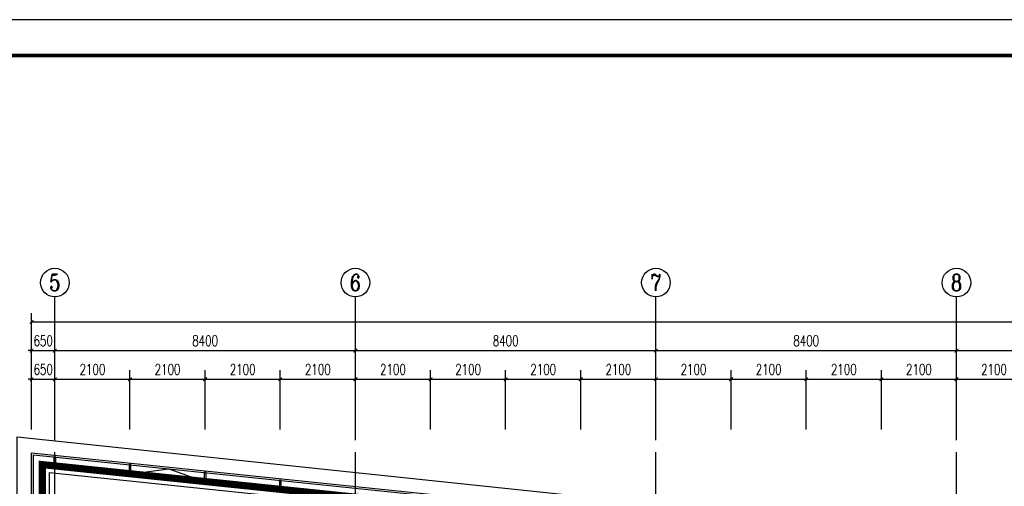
# Model space of a CAD drawing. Extents: x 797781 to 1255204, y 21234 to 1024248.
# Tile 431 of 656: x 895525 to 923045, y 494488 to 507519. Entities that reach past the tile are written whole.
import ezdxf
from ezdxf.enums import TextEntityAlignment as Align

# ---------------------------------------------------------------- set-up
doc = ezdxf.new("R2010")
doc.units = 0
doc.header["$LTSCALE"] = 1000
doc.header["$MEASUREMENT"] = 0
doc.linetypes.add('230303生产综合楼-平面图_t8$0$DOTE', pattern=[2.42, 2, -0.2, 0.02, -0.2])
doc.linetypes.add('__DASH', pattern=[0.35, 0.25, -0.1])
for name, color, linetype in [('230303生产综合楼-平面图_t8$0$3T_WOOD', 21, 'Continuous'), ('230303生产综合楼-平面图_t8$0$AXIS', 3, 'Continuous'), ('230303生产综合楼-平面图_t8$0$AXIS_TEXT', 7, 'Continuous'), ('230303生产综合楼-平面图_t8$0$CURTWALL', 4, 'Continuous'), ('230303生产综合楼-平面图_t8$0$DOTE', 1, '230303生产综合楼-平面图_t8$0$DOTE'), ('230303生产综合楼-平面图_t8$0$PUB_HATCH', 8, 'Continuous'), ('230303生产综合楼-平面图_t8$0$PUB_TITLE', 4, 'Continuous'), ('230303生产综合楼-平面图_t8$0$看线', 115, 'Continuous'), ('AXIS_TEXT', 7, 'Continuous')]:
    doc.layers.add(name, color=color, linetype=linetype)
doc.styles.add('230303生产综合楼-平面图_t8$0$_TCH_AXIS', font='COMPLEX', dxfattribs={"bigfont": 'GBCBIG'})
doc.styles.add('230303生产综合楼-平面图_T8$0$_TCH_DIM_T3', font='SIMPLEX', dxfattribs={"width": 0.705882, "bigfont": 'GBCBIG'})
doc.styles.add('COMPLEX', font='COMPLEX')
doc.dimstyles.new('230303生产综合楼-平面图_T8$0$_TCH_ARCH&&100', dxfattribs={"dimtxt": 297.5, "dimasz": 100, "dimexe": 250, "dimexo": 300, "dimgap": 126.25, "dimtad": 1, "dimdec": 0, "dimzin": 0, "dimdsep": 46, "dimtxsty": '230303生产综合楼-平面图_T8$0$_TCH_DIM_T3', "dimblk": '230303生产综合楼-平面图_t8$0$_ArchTick', "dimcen": 0.09, "dimclrt": 7, "dimazin": 2, "dimtfac": 1, "dimtdec": 0, "dimtix": 1, "dimtmove": 2, "dimatfit": 3, "dimfxl": 1, "dimtolj": 1, "dimtzin": 0, "dimarcsym": 0})

# ---------------------------------------------------------------- blocks, each defined once
blk = doc.blocks.new('AQ4-5')
at = {"color": 6, "linetype": '__DASH', "ltscale": 4, "const_width": 200}
blk.add_lwpolyline([(1037161, 481763), (1037161, 487414), (1062695, 484763), (1130261, 484763), (1130261, 481763)], dxfattribs=at)
blk = doc.blocks.new('230303生产综合楼-平面图_t8$0$3WLGJ')
at = {"layer": '230303生产综合楼-平面图_t8$0$3T_WOOD'}
for points in [[(1019891, 198184), (1019841, 198189), (1019841, 197938), (1019891, 197932)], [(1021991, 197967), (1021941, 197972), (1021941, 197718), (1021991, 197713)], [(1024091, 197749), (1024041, 197754), (1024041, 197500), (1024091, 197495)], [(1026191, 197531), (1026141, 197536), (1026141, 197283), (1026191, 197277)]]:
    blk.add_lwpolyline(points, close=True, dxfattribs=at)
for points in [[(1019866, 198187), (1019866, 198237)], [(1021966, 197969), (1021966, 198020)], [(1024066, 197751), (1024066, 197802)], [(1026166, 197533), (1026166, 197584)]]:
    blk.add_lwpolyline(points, dxfattribs=at)
blk = doc.blocks.new('230303生产综合楼-平面图_t8$0$_ArchTick')
at = {"color": 0, "linetype": 'ByBlock', "const_width": 0.3}
blk.add_lwpolyline([(-0.5, -0.5), (0.5, 0.5)], dxfattribs=at)
blk = doc.blocks.new('*D1903')
at = {"layer": '230303生产综合楼-平面图_t8$0$AXIS', "color": 0, "lineweight": -2, "transparency": 16777216}
for p, q in [((895858, 496077), (895858, 497727)), ((896508, 496077), (896508, 497727)), ((895858, 497477), (895758, 497477)), ((895858, 497477), (896508, 497477)), ((896508, 497477), (896608, 497477))]:
    blk.add_line(p, q, dxfattribs=at)
at = {"layer": 'Defpoints', "color": 0, "transparency": 16777216}
for p in [(896508, 497477), (895858, 495777), (896508, 495777)]:
    blk.add_point(p, dxfattribs=at)
at = {"layer": '230303生产综合楼-平面图_t8$0$AXIS', "color": 0, "lineweight": -2, "transparency": 16777216, "xscale": 100, "yscale": 100, "zscale": 100}
blk.add_blockref('230303生产综合楼-平面图_t8$0$_ArchTick', (895858, 497477), dxfattribs=at)
at = {"layer": '230303生产综合楼-平面图_t8$0$AXIS', "color": 0, "lineweight": -2, "transparency": 16777216, "xscale": 100, "yscale": 100, "zscale": 100, "rotation": 180}
blk.add_blockref('230303生产综合楼-平面图_t8$0$_ArchTick', (896508, 497477), dxfattribs=at)
at = {"layer": '230303生产综合楼-平面图_t8$0$AXIS', "color": 7, "transparency": 16777216, "insert": (896183, 497752), "char_height": 297.5, "attachment_point": 5, "style": '230303生产综合楼-平面图_T8$0$_TCH_DIM_T3'}
blk.add_mtext('\\A1;650', dxfattribs=at)
blk = doc.blocks.new('*D1904')
at = {"layer": '230303生产综合楼-平面图_t8$0$AXIS', "color": 0, "lineweight": -2, "transparency": 16777216}
for p, q in [((896508, 496077), (896508, 497727)), ((898608, 496077), (898608, 497727)), ((896508, 497477), (898608, 497477))]:
    blk.add_line(p, q, dxfattribs=at)
at = {"layer": 'Defpoints', "color": 0, "transparency": 16777216}
for p in [(898608, 497477), (896508, 495777), (898608, 495777)]:
    blk.add_point(p, dxfattribs=at)
at = {"layer": '230303生产综合楼-平面图_t8$0$AXIS', "color": 0, "lineweight": -2, "transparency": 16777216, "xscale": 100, "yscale": 100, "zscale": 100, "rotation": 180}
blk.add_blockref('230303生产综合楼-平面图_t8$0$_ArchTick', (896508, 497477), dxfattribs=at)
at = {"layer": '230303生产综合楼-平面图_t8$0$AXIS', "color": 0, "lineweight": -2, "transparency": 16777216, "xscale": 100, "yscale": 100, "zscale": 100}
blk.add_blockref('230303生产综合楼-平面图_t8$0$_ArchTick', (898608, 497477), dxfattribs=at)
at = {"layer": '230303生产综合楼-平面图_t8$0$AXIS', "color": 7, "transparency": 16777216, "insert": (897558, 497752), "char_height": 297.5, "attachment_point": 5, "style": '230303生产综合楼-平面图_T8$0$_TCH_DIM_T3'}
blk.add_mtext('\\A1;2100', dxfattribs=at)
blk = doc.blocks.new('*D1905')
at = {"layer": '230303生产综合楼-平面图_t8$0$AXIS', "color": 0, "lineweight": -2, "transparency": 16777216}
for p, q in [((898608, 496077), (898608, 497727)), ((900708, 496077), (900708, 497727)), ((898608, 497477), (900708, 497477))]:
    blk.add_line(p, q, dxfattribs=at)
at = {"layer": 'Defpoints', "color": 0, "transparency": 16777216}
for p in [(900708, 497477), (898608, 495777), (900708, 495777)]:
    blk.add_point(p, dxfattribs=at)
at = {"layer": '230303生产综合楼-平面图_t8$0$AXIS', "color": 0, "lineweight": -2, "transparency": 16777216, "xscale": 100, "yscale": 100, "zscale": 100, "rotation": 180}
blk.add_blockref('230303生产综合楼-平面图_t8$0$_ArchTick', (898608, 497477), dxfattribs=at)
at = {"layer": '230303生产综合楼-平面图_t8$0$AXIS', "color": 0, "lineweight": -2, "transparency": 16777216, "xscale": 100, "yscale": 100, "zscale": 100}
blk.add_blockref('230303生产综合楼-平面图_t8$0$_ArchTick', (900708, 497477), dxfattribs=at)
at = {"layer": '230303生产综合楼-平面图_t8$0$AXIS', "color": 7, "transparency": 16777216, "insert": (899658, 497752), "char_height": 297.5, "attachment_point": 5, "style": '230303生产综合楼-平面图_T8$0$_TCH_DIM_T3'}
blk.add_mtext('\\A1;2100', dxfattribs=at)
blk = doc.blocks.new('*D1906')
at = {"layer": '230303生产综合楼-平面图_t8$0$AXIS', "color": 0, "lineweight": -2, "transparency": 16777216}
for p, q in [((900708, 496077), (900708, 497727)), ((902808, 496077), (902808, 497727)), ((900708, 497477), (902808, 497477))]:
    blk.add_line(p, q, dxfattribs=at)
at = {"layer": 'Defpoints', "color": 0, "transparency": 16777216}
for p in [(902808, 497477), (900708, 495777), (902808, 495777)]:
    blk.add_point(p, dxfattribs=at)
at = {"layer": '230303生产综合楼-平面图_t8$0$AXIS', "color": 0, "lineweight": -2, "transparency": 16777216, "xscale": 100, "yscale": 100, "zscale": 100, "rotation": 180}
blk.add_blockref('230303生产综合楼-平面图_t8$0$_ArchTick', (900708, 497477), dxfattribs=at)
at = {"layer": '230303生产综合楼-平面图_t8$0$AXIS', "color": 0, "lineweight": -2, "transparency": 16777216, "xscale": 100, "yscale": 100, "zscale": 100}
blk.add_blockref('230303生产综合楼-平面图_t8$0$_ArchTick', (902808, 497477), dxfattribs=at)
at = {"layer": '230303生产综合楼-平面图_t8$0$AXIS', "color": 7, "transparency": 16777216, "insert": (901758, 497752), "char_height": 297.5, "attachment_point": 5, "style": '230303生产综合楼-平面图_T8$0$_TCH_DIM_T3'}
blk.add_mtext('\\A1;2100', dxfattribs=at)
blk = doc.blocks.new('*D1907')
at = {"layer": '230303生产综合楼-平面图_t8$0$AXIS', "color": 0, "lineweight": -2, "transparency": 16777216}
for p, q in [((902808, 496077), (902808, 497727)), ((904908, 496077), (904908, 497727)), ((902808, 497477), (904908, 497477))]:
    blk.add_line(p, q, dxfattribs=at)
at = {"layer": 'Defpoints', "color": 0, "transparency": 16777216}
for p in [(904908, 497477), (902808, 495777), (904908, 495777)]:
    blk.add_point(p, dxfattribs=at)
at = {"layer": '230303生产综合楼-平面图_t8$0$AXIS', "color": 0, "lineweight": -2, "transparency": 16777216, "xscale": 100, "yscale": 100, "zscale": 100, "rotation": 180}
blk.add_blockref('230303生产综合楼-平面图_t8$0$_ArchTick', (902808, 497477), dxfattribs=at)
at = {"layer": '230303生产综合楼-平面图_t8$0$AXIS', "color": 0, "lineweight": -2, "transparency": 16777216, "xscale": 100, "yscale": 100, "zscale": 100}
blk.add_blockref('230303生产综合楼-平面图_t8$0$_ArchTick', (904908, 497477), dxfattribs=at)
at = {"layer": '230303生产综合楼-平面图_t8$0$AXIS', "color": 7, "transparency": 16777216, "insert": (903858, 497752), "char_height": 297.5, "attachment_point": 5, "style": '230303生产综合楼-平面图_T8$0$_TCH_DIM_T3'}
blk.add_mtext('\\A1;2100', dxfattribs=at)
blk = doc.blocks.new('*D1908')
at = {"layer": '230303生产综合楼-平面图_t8$0$AXIS', "color": 0, "lineweight": -2, "transparency": 16777216}
for p, q in [((904908, 496077), (904908, 497727)), ((907008, 496077), (907008, 497727)), ((904908, 497477), (907008, 497477))]:
    blk.add_line(p, q, dxfattribs=at)
at = {"layer": 'Defpoints', "color": 0, "transparency": 16777216}
for p in [(907008, 497477), (904908, 495777), (907008, 495777)]:
    blk.add_point(p, dxfattribs=at)
at = {"layer": '230303生产综合楼-平面图_t8$0$AXIS', "color": 0, "lineweight": -2, "transparency": 16777216, "xscale": 100, "yscale": 100, "zscale": 100, "rotation": 180}
blk.add_blockref('230303生产综合楼-平面图_t8$0$_ArchTick', (904908, 497477), dxfattribs=at)
at = {"layer": '230303生产综合楼-平面图_t8$0$AXIS', "color": 0, "lineweight": -2, "transparency": 16777216, "xscale": 100, "yscale": 100, "zscale": 100}
blk.add_blockref('230303生产综合楼-平面图_t8$0$_ArchTick', (907008, 497477), dxfattribs=at)
at = {"layer": '230303生产综合楼-平面图_t8$0$AXIS', "color": 7, "transparency": 16777216, "insert": (905958, 497752), "char_height": 297.5, "attachment_point": 5, "style": '230303生产综合楼-平面图_T8$0$_TCH_DIM_T3'}
blk.add_mtext('\\A1;2100', dxfattribs=at)
blk = doc.blocks.new('*D1909')
at = {"layer": '230303生产综合楼-平面图_t8$0$AXIS', "color": 0, "lineweight": -2, "transparency": 16777216}
for p, q in [((907008, 496077), (907008, 497727)), ((909108, 496077), (909108, 497727)), ((907008, 497477), (909108, 497477))]:
    blk.add_line(p, q, dxfattribs=at)
at = {"layer": 'Defpoints', "color": 0, "transparency": 16777216}
for p in [(909108, 497477), (907008, 495777), (909108, 495777)]:
    blk.add_point(p, dxfattribs=at)
at = {"layer": '230303生产综合楼-平面图_t8$0$AXIS', "color": 0, "lineweight": -2, "transparency": 16777216, "xscale": 100, "yscale": 100, "zscale": 100, "rotation": 180}
blk.add_blockref('230303生产综合楼-平面图_t8$0$_ArchTick', (907008, 497477), dxfattribs=at)
at = {"layer": '230303生产综合楼-平面图_t8$0$AXIS', "color": 0, "lineweight": -2, "transparency": 16777216, "xscale": 100, "yscale": 100, "zscale": 100}
blk.add_blockref('230303生产综合楼-平面图_t8$0$_ArchTick', (909108, 497477), dxfattribs=at)
at = {"layer": '230303生产综合楼-平面图_t8$0$AXIS', "color": 7, "transparency": 16777216, "insert": (908058, 497752), "char_height": 297.5, "attachment_point": 5, "style": '230303生产综合楼-平面图_T8$0$_TCH_DIM_T3'}
blk.add_mtext('\\A1;2100', dxfattribs=at)
blk = doc.blocks.new('*D1910')
at = {"layer": '230303生产综合楼-平面图_t8$0$AXIS', "color": 0, "lineweight": -2, "transparency": 16777216}
for p, q in [((909108, 496077), (909108, 497727)), ((911208, 496077), (911208, 497727)), ((909108, 497477), (911208, 497477))]:
    blk.add_line(p, q, dxfattribs=at)
at = {"layer": 'Defpoints', "color": 0, "transparency": 16777216}
for p in [(911208, 497477), (909108, 495777), (911208, 495777)]:
    blk.add_point(p, dxfattribs=at)
at = {"layer": '230303生产综合楼-平面图_t8$0$AXIS', "color": 0, "lineweight": -2, "transparency": 16777216, "xscale": 100, "yscale": 100, "zscale": 100, "rotation": 180}
blk.add_blockref('230303生产综合楼-平面图_t8$0$_ArchTick', (909108, 497477), dxfattribs=at)
at = {"layer": '230303生产综合楼-平面图_t8$0$AXIS', "color": 0, "lineweight": -2, "transparency": 16777216, "xscale": 100, "yscale": 100, "zscale": 100}
blk.add_blockref('230303生产综合楼-平面图_t8$0$_ArchTick', (911208, 497477), dxfattribs=at)
at = {"layer": '230303生产综合楼-平面图_t8$0$AXIS', "color": 7, "transparency": 16777216, "insert": (910158, 497752), "char_height": 297.5, "attachment_point": 5, "style": '230303生产综合楼-平面图_T8$0$_TCH_DIM_T3'}
blk.add_mtext('\\A1;2100', dxfattribs=at)
blk = doc.blocks.new('*D1911')
at = {"layer": '230303生产综合楼-平面图_t8$0$AXIS', "color": 0, "lineweight": -2, "transparency": 16777216}
for p, q in [((911208, 496077), (911208, 497727)), ((913308, 496077), (913308, 497727)), ((911208, 497477), (913308, 497477))]:
    blk.add_line(p, q, dxfattribs=at)
at = {"layer": 'Defpoints', "color": 0, "transparency": 16777216}
for p in [(913308, 497477), (911208, 495777), (913308, 495777)]:
    blk.add_point(p, dxfattribs=at)
at = {"layer": '230303生产综合楼-平面图_t8$0$AXIS', "color": 0, "lineweight": -2, "transparency": 16777216, "xscale": 100, "yscale": 100, "zscale": 100, "rotation": 180}
blk.add_blockref('230303生产综合楼-平面图_t8$0$_ArchTick', (911208, 497477), dxfattribs=at)
at = {"layer": '230303生产综合楼-平面图_t8$0$AXIS', "color": 0, "lineweight": -2, "transparency": 16777216, "xscale": 100, "yscale": 100, "zscale": 100}
blk.add_blockref('230303生产综合楼-平面图_t8$0$_ArchTick', (913308, 497477), dxfattribs=at)
at = {"layer": '230303生产综合楼-平面图_t8$0$AXIS', "color": 7, "transparency": 16777216, "insert": (912258, 497752), "char_height": 297.5, "attachment_point": 5, "style": '230303生产综合楼-平面图_T8$0$_TCH_DIM_T3'}
blk.add_mtext('\\A1;2100', dxfattribs=at)
blk = doc.blocks.new('*D1912')
at = {"layer": '230303生产综合楼-平面图_t8$0$AXIS', "color": 0, "lineweight": -2, "transparency": 16777216}
for p, q in [((913308, 496077), (913308, 497727)), ((915408, 496077), (915408, 497727)), ((913308, 497477), (915408, 497477))]:
    blk.add_line(p, q, dxfattribs=at)
at = {"layer": 'Defpoints', "color": 0, "transparency": 16777216}
for p in [(915408, 497477), (913308, 495777), (915408, 495777)]:
    blk.add_point(p, dxfattribs=at)
at = {"layer": '230303生产综合楼-平面图_t8$0$AXIS', "color": 0, "lineweight": -2, "transparency": 16777216, "xscale": 100, "yscale": 100, "zscale": 100, "rotation": 180}
blk.add_blockref('230303生产综合楼-平面图_t8$0$_ArchTick', (913308, 497477), dxfattribs=at)
at = {"layer": '230303生产综合楼-平面图_t8$0$AXIS', "color": 0, "lineweight": -2, "transparency": 16777216, "xscale": 100, "yscale": 100, "zscale": 100}
blk.add_blockref('230303生产综合楼-平面图_t8$0$_ArchTick', (915408, 497477), dxfattribs=at)
at = {"layer": '230303生产综合楼-平面图_t8$0$AXIS', "color": 7, "transparency": 16777216, "insert": (914358, 497752), "char_height": 297.5, "attachment_point": 5, "style": '230303生产综合楼-平面图_T8$0$_TCH_DIM_T3'}
blk.add_mtext('\\A1;2100', dxfattribs=at)
blk = doc.blocks.new('*D1913')
at = {"layer": '230303生产综合楼-平面图_t8$0$AXIS', "color": 0, "lineweight": -2, "transparency": 16777216}
for p, q in [((915408, 496077), (915408, 497727)), ((917508, 496077), (917508, 497727)), ((915408, 497477), (917508, 497477))]:
    blk.add_line(p, q, dxfattribs=at)
at = {"layer": 'Defpoints', "color": 0, "transparency": 16777216}
for p in [(917508, 497477), (915408, 495777), (917508, 495777)]:
    blk.add_point(p, dxfattribs=at)
at = {"layer": '230303生产综合楼-平面图_t8$0$AXIS', "color": 0, "lineweight": -2, "transparency": 16777216, "xscale": 100, "yscale": 100, "zscale": 100, "rotation": 180}
blk.add_blockref('230303生产综合楼-平面图_t8$0$_ArchTick', (915408, 497477), dxfattribs=at)
at = {"layer": '230303生产综合楼-平面图_t8$0$AXIS', "color": 0, "lineweight": -2, "transparency": 16777216, "xscale": 100, "yscale": 100, "zscale": 100}
blk.add_blockref('230303生产综合楼-平面图_t8$0$_ArchTick', (917508, 497477), dxfattribs=at)
at = {"layer": '230303生产综合楼-平面图_t8$0$AXIS', "color": 7, "transparency": 16777216, "insert": (916458, 497752), "char_height": 297.5, "attachment_point": 5, "style": '230303生产综合楼-平面图_T8$0$_TCH_DIM_T3'}
blk.add_mtext('\\A1;2100', dxfattribs=at)
blk = doc.blocks.new('*D1914')
at = {"layer": '230303生产综合楼-平面图_t8$0$AXIS', "color": 0, "lineweight": -2, "transparency": 16777216}
for p, q in [((917508, 496077), (917508, 497727)), ((919608, 496077), (919608, 497727)), ((917508, 497477), (919608, 497477))]:
    blk.add_line(p, q, dxfattribs=at)
at = {"layer": 'Defpoints', "color": 0, "transparency": 16777216}
for p in [(919608, 497477), (917508, 495777), (919608, 495777)]:
    blk.add_point(p, dxfattribs=at)
at = {"layer": '230303生产综合楼-平面图_t8$0$AXIS', "color": 0, "lineweight": -2, "transparency": 16777216, "xscale": 100, "yscale": 100, "zscale": 100, "rotation": 180}
blk.add_blockref('230303生产综合楼-平面图_t8$0$_ArchTick', (917508, 497477), dxfattribs=at)
at = {"layer": '230303生产综合楼-平面图_t8$0$AXIS', "color": 0, "lineweight": -2, "transparency": 16777216, "xscale": 100, "yscale": 100, "zscale": 100}
blk.add_blockref('230303生产综合楼-平面图_t8$0$_ArchTick', (919608, 497477), dxfattribs=at)
at = {"layer": '230303生产综合楼-平面图_t8$0$AXIS', "color": 7, "transparency": 16777216, "insert": (918558, 497752), "char_height": 297.5, "attachment_point": 5, "style": '230303生产综合楼-平面图_T8$0$_TCH_DIM_T3'}
blk.add_mtext('\\A1;2100', dxfattribs=at)
blk = doc.blocks.new('*D1915')
at = {"layer": '230303生产综合楼-平面图_t8$0$AXIS', "color": 0, "lineweight": -2, "transparency": 16777216}
for p, q in [((919608, 496077), (919608, 497727)), ((921708, 496077), (921708, 497727)), ((919608, 497477), (921708, 497477))]:
    blk.add_line(p, q, dxfattribs=at)
at = {"layer": 'Defpoints', "color": 0, "transparency": 16777216}
for p in [(921708, 497477), (919608, 495777), (921708, 495777)]:
    blk.add_point(p, dxfattribs=at)
at = {"layer": '230303生产综合楼-平面图_t8$0$AXIS', "color": 0, "lineweight": -2, "transparency": 16777216, "xscale": 100, "yscale": 100, "zscale": 100, "rotation": 180}
blk.add_blockref('230303生产综合楼-平面图_t8$0$_ArchTick', (919608, 497477), dxfattribs=at)
at = {"layer": '230303生产综合楼-平面图_t8$0$AXIS', "color": 0, "lineweight": -2, "transparency": 16777216, "xscale": 100, "yscale": 100, "zscale": 100}
blk.add_blockref('230303生产综合楼-平面图_t8$0$_ArchTick', (921708, 497477), dxfattribs=at)
at = {"layer": '230303生产综合楼-平面图_t8$0$AXIS', "color": 7, "transparency": 16777216, "insert": (920658, 497752), "char_height": 297.5, "attachment_point": 5, "style": '230303生产综合楼-平面图_T8$0$_TCH_DIM_T3'}
blk.add_mtext('\\A1;2100', dxfattribs=at)
blk = doc.blocks.new('*D1916')
at = {"layer": '230303生产综合楼-平面图_t8$0$AXIS', "color": 0, "lineweight": -2, "transparency": 16777216}
for p, q in [((921708, 496077), (921708, 497727)), ((923808, 496077), (923808, 497727)), ((921708, 497477), (923808, 497477))]:
    blk.add_line(p, q, dxfattribs=at)
at = {"layer": 'Defpoints', "color": 0, "transparency": 16777216}
for p in [(923808, 497477), (921708, 495777), (923808, 495777)]:
    blk.add_point(p, dxfattribs=at)
at = {"layer": '230303生产综合楼-平面图_t8$0$AXIS', "color": 0, "lineweight": -2, "transparency": 16777216, "xscale": 100, "yscale": 100, "zscale": 100, "rotation": 180}
blk.add_blockref('230303生产综合楼-平面图_t8$0$_ArchTick', (921708, 497477), dxfattribs=at)
at = {"layer": '230303生产综合楼-平面图_t8$0$AXIS', "color": 0, "lineweight": -2, "transparency": 16777216, "xscale": 100, "yscale": 100, "zscale": 100}
blk.add_blockref('230303生产综合楼-平面图_t8$0$_ArchTick', (923808, 497477), dxfattribs=at)
at = {"layer": '230303生产综合楼-平面图_t8$0$AXIS', "color": 7, "transparency": 16777216, "insert": (922758, 497752), "char_height": 297.5, "attachment_point": 5, "style": '230303生产综合楼-平面图_T8$0$_TCH_DIM_T3'}
blk.add_mtext('\\A1;2100', dxfattribs=at)
blk = doc.blocks.new('*D2109')
at = {"layer": '230303生产综合楼-平面图_t8$0$AXIS', "color": 0, "lineweight": -2, "transparency": 16777216}
for p, q in [((895858, 496077), (895858, 498527)), ((896508, 496077), (896508, 498527)), ((895858, 498277), (895758, 498277)), ((895858, 498277), (896508, 498277)), ((896508, 498277), (896608, 498277))]:
    blk.add_line(p, q, dxfattribs=at)
at = {"layer": 'Defpoints', "color": 0, "transparency": 16777216}
for p in [(896508, 498277), (895858, 495777), (896508, 495777)]:
    blk.add_point(p, dxfattribs=at)
at = {"layer": '230303生产综合楼-平面图_t8$0$AXIS', "color": 0, "lineweight": -2, "transparency": 16777216, "xscale": 100, "yscale": 100, "zscale": 100}
blk.add_blockref('230303生产综合楼-平面图_t8$0$_ArchTick', (895858, 498277), dxfattribs=at)
at = {"layer": '230303生产综合楼-平面图_t8$0$AXIS', "color": 0, "lineweight": -2, "transparency": 16777216, "xscale": 100, "yscale": 100, "zscale": 100, "rotation": 180}
blk.add_blockref('230303生产综合楼-平面图_t8$0$_ArchTick', (896508, 498277), dxfattribs=at)
at = {"layer": '230303生产综合楼-平面图_t8$0$AXIS', "color": 7, "transparency": 16777216, "insert": (896183, 498552), "char_height": 297.5, "attachment_point": 5, "style": '230303生产综合楼-平面图_T8$0$_TCH_DIM_T3'}
blk.add_mtext('\\A1;650', dxfattribs=at)
blk = doc.blocks.new('*D2110')
at = {"layer": '230303生产综合楼-平面图_t8$0$AXIS', "color": 0, "lineweight": -2, "transparency": 16777216}
for p, q in [((896508, 496077), (896508, 498527)), ((904908, 496077), (904908, 498527)), ((896508, 498277), (904908, 498277))]:
    blk.add_line(p, q, dxfattribs=at)
at = {"layer": 'Defpoints', "color": 0, "transparency": 16777216}
for p in [(904908, 498277), (896508, 495777), (904908, 495777)]:
    blk.add_point(p, dxfattribs=at)
at = {"layer": '230303生产综合楼-平面图_t8$0$AXIS', "color": 0, "lineweight": -2, "transparency": 16777216, "xscale": 100, "yscale": 100, "zscale": 100, "rotation": 180}
blk.add_blockref('230303生产综合楼-平面图_t8$0$_ArchTick', (896508, 498277), dxfattribs=at)
at = {"layer": '230303生产综合楼-平面图_t8$0$AXIS', "color": 0, "lineweight": -2, "transparency": 16777216, "xscale": 100, "yscale": 100, "zscale": 100}
blk.add_blockref('230303生产综合楼-平面图_t8$0$_ArchTick', (904908, 498277), dxfattribs=at)
at = {"layer": '230303生产综合楼-平面图_t8$0$AXIS', "color": 7, "transparency": 16777216, "insert": (900708, 498552), "char_height": 297.5, "attachment_point": 5, "style": '230303生产综合楼-平面图_T8$0$_TCH_DIM_T3'}
blk.add_mtext('\\A1;8400', dxfattribs=at)
blk = doc.blocks.new('*D2111')
at = {"layer": '230303生产综合楼-平面图_t8$0$AXIS', "color": 0, "lineweight": -2, "transparency": 16777216}
for p, q in [((904908, 496077), (904908, 498527)), ((913308, 496077), (913308, 498527)), ((904908, 498277), (913308, 498277))]:
    blk.add_line(p, q, dxfattribs=at)
at = {"layer": 'Defpoints', "color": 0, "transparency": 16777216}
for p in [(913308, 498277), (904908, 495777), (913308, 495777)]:
    blk.add_point(p, dxfattribs=at)
at = {"layer": '230303生产综合楼-平面图_t8$0$AXIS', "color": 0, "lineweight": -2, "transparency": 16777216, "xscale": 100, "yscale": 100, "zscale": 100, "rotation": 180}
blk.add_blockref('230303生产综合楼-平面图_t8$0$_ArchTick', (904908, 498277), dxfattribs=at)
at = {"layer": '230303生产综合楼-平面图_t8$0$AXIS', "color": 0, "lineweight": -2, "transparency": 16777216, "xscale": 100, "yscale": 100, "zscale": 100}
blk.add_blockref('230303生产综合楼-平面图_t8$0$_ArchTick', (913308, 498277), dxfattribs=at)
at = {"layer": '230303生产综合楼-平面图_t8$0$AXIS', "color": 7, "transparency": 16777216, "insert": (909108, 498552), "char_height": 297.5, "attachment_point": 5, "style": '230303生产综合楼-平面图_T8$0$_TCH_DIM_T3'}
blk.add_mtext('\\A1;8400', dxfattribs=at)
blk = doc.blocks.new('*D2112')
at = {"layer": '230303生产综合楼-平面图_t8$0$AXIS', "color": 0, "lineweight": -2, "transparency": 16777216}
for p, q in [((913308, 496077), (913308, 498527)), ((921708, 496077), (921708, 498527)), ((913308, 498277), (921708, 498277))]:
    blk.add_line(p, q, dxfattribs=at)
at = {"layer": 'Defpoints', "color": 0, "transparency": 16777216}
for p in [(921708, 498277), (913308, 495777), (921708, 495777)]:
    blk.add_point(p, dxfattribs=at)
at = {"layer": '230303生产综合楼-平面图_t8$0$AXIS', "color": 0, "lineweight": -2, "transparency": 16777216, "xscale": 100, "yscale": 100, "zscale": 100, "rotation": 180}
blk.add_blockref('230303生产综合楼-平面图_t8$0$_ArchTick', (913308, 498277), dxfattribs=at)
at = {"layer": '230303生产综合楼-平面图_t8$0$AXIS', "color": 0, "lineweight": -2, "transparency": 16777216, "xscale": 100, "yscale": 100, "zscale": 100}
blk.add_blockref('230303生产综合楼-平面图_t8$0$_ArchTick', (921708, 498277), dxfattribs=at)
at = {"layer": '230303生产综合楼-平面图_t8$0$AXIS', "color": 7, "transparency": 16777216, "insert": (917508, 498552), "char_height": 297.5, "attachment_point": 5, "style": '230303生产综合楼-平面图_T8$0$_TCH_DIM_T3'}
blk.add_mtext('\\A1;8400', dxfattribs=at)
blk = doc.blocks.new('*D2113')
at = {"layer": '230303生产综合楼-平面图_t8$0$AXIS', "color": 0, "lineweight": -2, "transparency": 16777216}
for p, q in [((921708, 496077), (921708, 498527)), ((930108, 496077), (930108, 498527)), ((921708, 498277), (930108, 498277))]:
    blk.add_line(p, q, dxfattribs=at)
at = {"layer": 'Defpoints', "color": 0, "transparency": 16777216}
for p in [(930108, 498277), (921708, 495777), (930108, 495777)]:
    blk.add_point(p, dxfattribs=at)
at = {"layer": '230303生产综合楼-平面图_t8$0$AXIS', "color": 0, "lineweight": -2, "transparency": 16777216, "xscale": 100, "yscale": 100, "zscale": 100, "rotation": 180}
blk.add_blockref('230303生产综合楼-平面图_t8$0$_ArchTick', (921708, 498277), dxfattribs=at)
at = {"layer": '230303生产综合楼-平面图_t8$0$AXIS', "color": 0, "lineweight": -2, "transparency": 16777216, "xscale": 100, "yscale": 100, "zscale": 100}
blk.add_blockref('230303生产综合楼-平面图_t8$0$_ArchTick', (930108, 498277), dxfattribs=at)
at = {"layer": '230303生产综合楼-平面图_t8$0$AXIS', "color": 7, "transparency": 16777216, "insert": (925908, 498552), "char_height": 297.5, "attachment_point": 5, "style": '230303生产综合楼-平面图_T8$0$_TCH_DIM_T3'}
blk.add_mtext('\\A1;8400', dxfattribs=at)
blk = doc.blocks.new('*D2122')
at = {"layer": '230303生产综合楼-平面图_t8$0$AXIS', "color": 0, "lineweight": -2, "transparency": 16777216}
for p, q in [((895858, 496377), (895858, 499327)), ((989558, 496377), (989558, 499327)), ((895858, 499077), (989558, 499077))]:
    blk.add_line(p, q, dxfattribs=at)
at = {"layer": 'Defpoints', "color": 0, "transparency": 16777216}
for p in [(989558, 499077), (895858, 496077), (989558, 496077)]:
    blk.add_point(p, dxfattribs=at)
at = {"layer": '230303生产综合楼-平面图_t8$0$AXIS', "color": 0, "lineweight": -2, "transparency": 16777216, "xscale": 100, "yscale": 100, "zscale": 100, "rotation": 180}
blk.add_blockref('230303生产综合楼-平面图_t8$0$_ArchTick', (895858, 499077), dxfattribs=at)
at = {"layer": '230303生产综合楼-平面图_t8$0$AXIS', "color": 0, "lineweight": -2, "transparency": 16777216, "xscale": 100, "yscale": 100, "zscale": 100}
blk.add_blockref('230303生产综合楼-平面图_t8$0$_ArchTick', (989558, 499077), dxfattribs=at)
at = {"layer": '230303生产综合楼-平面图_t8$0$AXIS', "color": 7, "transparency": 16777216, "insert": (942708, 499352), "char_height": 297.5, "attachment_point": 5, "style": '230303生产综合楼-平面图_T8$0$_TCH_DIM_T3'}
blk.add_mtext('\\A1;93700', dxfattribs=at)
blk = doc.blocks.new('_AXISO')
blk.add_circle((0, 0), 0.5)
at = {"layer": 'AXIS_TEXT', "style": 'COMPLEX', "width": 1.041667}
blk.add_attdef('A', text='', height=0.56, dxfattribs=at).set_placement((-0.25, -0.28), (0.25, -0.28), align=Align.FIT)

msp = doc.modelspace()

# ---------------------------------------------------------------- linework, layer by layer
at = {"layer": '230303生产综合楼-平面图_t8$0$AXIS'}
for p, q in [((896508, 495776.8), (896508, 499776.8)), ((904908, 495776.8), (904908, 499776.8)), ((913308, 495776.8), (913308, 499776.8)), ((921708, 495776.8), (921708, 499776.8))]:
    msp.add_line(p, q, dxfattribs=at)
at = {"layer": '230303生产综合楼-平面图_t8$0$CURTWALL'}
for points in [[(895858, 495426.4), (921708, 492743.2), (989558, 492743.2), (989558, 469343.2), (921708, 469343.2), (895858, 472023.1)], [(895908, 495370.9), (921705.4, 492693.2), (989508, 492693.2), (989508, 469393.2), (921710.6, 469393.2), (895908, 472068.2)], [(896158, 495093.7), (921692.5, 492443.2), (989258, 492443.2), (989258, 469643.2), (921723.5, 469643.2), (896158, 472293.6)]]:
    msp.add_lwpolyline(points, close=True, dxfattribs=at)
msp.add_lwpolyline([(898633, 494836.7), (899692.6, 494976.7), (900683, 494621.2)], dxfattribs=at)
at = {"layer": '230303生产综合楼-平面图_t8$0$DOTE'}
for p, q in [((896508, 467443.2), (896508, 495443.2)), ((904908, 467443.2), (904908, 495443.2)), ((913308, 467443.2), (913308, 495443.2)), ((921708, 467443.2), (921708, 495443.2))]:
    msp.add_line(p, q, dxfattribs=at)
at = {"layer": '230303生产综合楼-平面图_t8$0$PUB_HATCH', "color": 8}
msp.add_lwpolyline([(896358, 478943.2), (896358, 494871.8), (921682.1, 492243.2), (989058, 492243.2), (989058, 478943.2)], dxfattribs=at)
at = {"layer": '230303生产综合楼-平面图_t8$0$PUB_TITLE'}
msp.add_lwpolyline([(881593.5, 448119.2), (1007693.5, 448119.2), (1007693.5, 507519.2), (881593.5, 507519.2)], close=True, dxfattribs=at)
at = {"layer": '230303生产综合楼-平面图_t8$0$PUB_TITLE', "const_width": 100}
msp.add_lwpolyline([(884093.5, 449119.2), (1006693.5, 449119.2), (1006693.5, 506519.2), (884093.5, 506519.2)], close=True, dxfattribs=at)
at = {"layer": '230303生产综合楼-平面图_t8$0$看线'}
msp.add_lwpolyline([(895458, 495870.7), (921394.7, 493143.2), (989958, 493143.2), (989958, 468943.2), (921321.3, 468943.2), (895458, 471663)], close=True, dxfattribs=at)

# ---------------------------------------------------------------- block references
for name, p in [('230303生产综合楼-平面图_t8$0$3WLGJ', (-123358.3, 297121.3)), ('AQ4-5', (-141003, 7679.8))]:
    msp.add_blockref(name, p)
at = {"layer": '230303生产综合楼-平面图_t8$0$AXIS'}
ref = msp.add_blockref('_AXISO', (896508, 500176.8), dxfattribs=dict(at, xscale=800, yscale=800, zscale=800))
ref.add_attrib('A', '5', dxfattribs={"layer": '230303生产综合楼-平面图_t8$0$AXIS_TEXT', "ltscale": 2, "height": 465.9, "style": '230303生产综合楼-平面图_t8$0$_TCH_AXIS'}).set_placement((896352.7, 499943.8), (896663.3, 499943.8), align=Align.FIT)
ref = msp.add_blockref('_AXISO', (904908, 500176.8), dxfattribs=dict(at, xscale=800, yscale=800, zscale=800))
ref.add_attrib('A', '6', dxfattribs={"layer": '230303生产综合楼-平面图_t8$0$AXIS_TEXT', "ltscale": 2, "height": 465.9, "style": '230303生产综合楼-平面图_t8$0$_TCH_AXIS'}).set_placement((904752.7, 499943.8), (905063.3, 499943.8), align=Align.FIT)
ref = msp.add_blockref('_AXISO', (913308, 500176.8), dxfattribs=dict(at, xscale=800, yscale=800, zscale=800))
ref.add_attrib('A', '7', dxfattribs={"layer": '230303生产综合楼-平面图_t8$0$AXIS_TEXT', "ltscale": 2, "height": 465.9, "style": '230303生产综合楼-平面图_t8$0$_TCH_AXIS'}).set_placement((913152.7, 499943.8), (913463.3, 499943.8), align=Align.FIT)
ref = msp.add_blockref('_AXISO', (921708, 500176.8), dxfattribs=dict(at, xscale=800, yscale=800, zscale=800))
ref.add_attrib('A', '8', dxfattribs={"layer": '230303生产综合楼-平面图_t8$0$AXIS_TEXT', "ltscale": 2, "height": 465.9, "style": '230303生产综合楼-平面图_t8$0$_TCH_AXIS'}).set_placement((921552.7, 499943.8), (921863.3, 499943.8), align=Align.FIT)

# ---------------------------------------------------------------- dimensions: what is measured, and where the dimension line sits
for p1, p2, distance, picture, middle in [((895858, 496076.8), (989558, 496076.8), 3000, '*D2122', (942708, 499351.8)), ((895858, 495776.8), (896508, 495776.8), 2500, '*D2109', (896183, 498551.8)), ((896508, 495776.8), (904908, 495776.8), 2500, '*D2110', (900708, 498551.8)), ((904908, 495776.8), (913308, 495776.8), 2500, '*D2111', (909108, 498551.8)), ((913308, 495776.8), (921708, 495776.8), 2500, '*D2112', (917508, 498551.8)), ((921708, 495776.8), (930108, 495776.8), 2500, '*D2113', (925908, 498551.8)), ((895858, 495776.8), (896508, 495776.8), 1700, '*D1903', (896183, 497751.8)), ((896508, 495776.8), (898608, 495776.8), 1700, '*D1904', (897558, 497751.8)), ((898608, 495776.8), (900708, 495776.8), 1700, '*D1905', (899658, 497751.8)), ((900708, 495776.8), (902808, 495776.8), 1700, '*D1906', (901758, 497751.8)), ((902808, 495776.8), (904908, 495776.8), 1700, '*D1907', (903858, 497751.8)), ((904908, 495776.8), (907008, 495776.8), 1700, '*D1908', (905958, 497751.8)), ((907008, 495776.8), (909108, 495776.8), 1700, '*D1909', (908058, 497751.8)), ((909108, 495776.8), (911208, 495776.8), 1700, '*D1910', (910158, 497751.8)), ((911208, 495776.8), (913308, 495776.8), 1700, '*D1911', (912258, 497751.8)), ((913308, 495776.8), (915408, 495776.8), 1700, '*D1912', (914358, 497751.8)), ((915408, 495776.8), (917508, 495776.8), 1700, '*D1913', (916458, 497751.8)), ((917508, 495776.8), (919608, 495776.8), 1700, '*D1914', (918558, 497751.8)), ((919608, 495776.8), (921708, 495776.8), 1700, '*D1915', (920658, 497751.8)), ((921708, 495776.8), (923808, 495776.8), 1700, '*D1916', (922758, 497751.8))]:
    dim = msp.add_aligned_dim(p1=p1, p2=p2, distance=distance, dimstyle='230303生产综合楼-平面图_T8$0$_TCH_ARCH&&100', dxfattribs=at)
    dim.commit()
    dim.dimension.update_dxf_attribs({"geometry": picture, "text_midpoint": middle})

doc.saveas('drawing.dxf')
